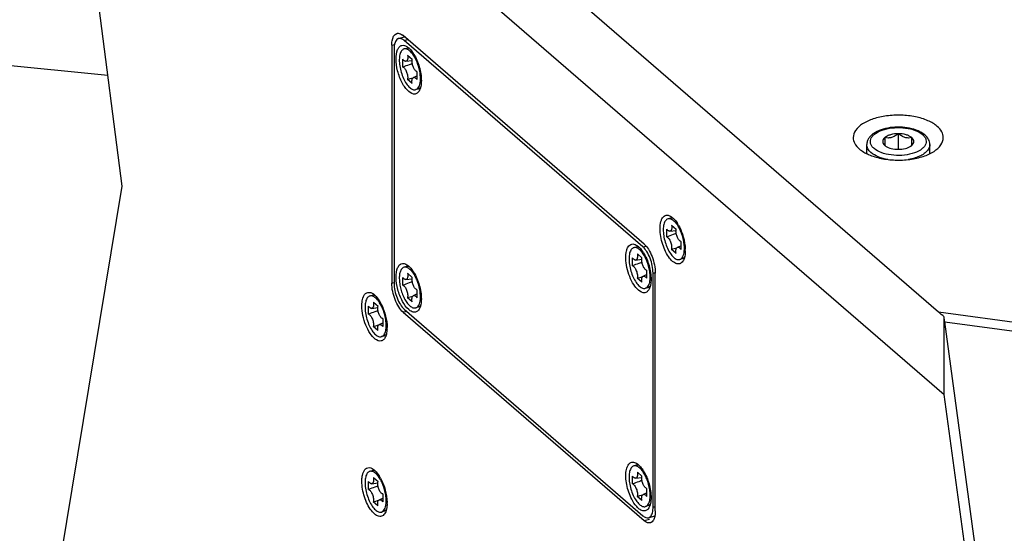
# Model space of a CAD drawing. Header units: millimetres. Extents: x 0 to 420, y 0 to 297.
# Tile 293 of 502: x 326.65 to 337.58, y 140.7 to 146.41. Entities that reach past the tile are written whole.
import ezdxf

# ---------------------------------------------------------------- set-up
doc = ezdxf.new("R2010")
doc.units = ezdxf.units.MM
doc.header["$LTSCALE"] = 23.1
doc.layers.get('0').update_dxf_attribs({"linetype": 'CONTINUOUS'})
doc.layers.add('02___PRT_ALL_AXES', color=7, linetype='CONTINUOUS')

msp = doc.modelspace()

# ---------------------------------------------------------------- linework, layer by layer
at = {"color": 7, "linetype": 'CONTINUOUS'}
for p, q in [((326.798, 151.868), (336.847, 143.165)), ((326.737, 151.054), (336.909, 142.246)), ((327.785, 144.563), (326.981, 150.843)), ((327.785, 144.563), (326.981, 150.843)), ((330.778, 146.128), (330.808, 146.136)), ((330.853, 146.203), (330.919, 146.222)), ((333.578, 143.919), (330.903, 146.236)), ((330.916, 146.182), (330.953, 146.193)), ((333.566, 143.887), (330.916, 146.182)), ((330.778, 146.128), (330.778, 143.486)), ((330.803, 146.084), (330.803, 143.486)), ((330.94, 146.094), (330.914, 146.087)), ((330.954, 146.109), (330.966, 146.099)), ((327.627, 145.793), (325.619, 145.994)), ((330.9, 145.886), (330.901, 145.974)), ((330.935, 145.95), (331.003, 145.958)), ((330.954, 146.018), (331.005, 145.973)), ((331.057, 145.836), (331.057, 145.748)), ((331.004, 145.703), (330.952, 145.748)), ((331.018, 145.771), (331.057, 145.789)), ((331.07, 145.642), (331.044, 145.635)), ((336.4, 145.145), (336.4, 144.972)), ((336.25, 145.102), (336.25, 145.015)), ((336.55, 145.015), (336.55, 145.102)), ((336.05, 144.923), (336.05, 145.024)), ((336.25, 145.015), (336.259, 145.009)), ((336.541, 145.009), (336.55, 145.015)), ((336.75, 144.923), (336.75, 145.024)), ((326.921, 139.314), (327.785, 144.563)), ((333.87, 144.206), (333.844, 144.199)), ((333.83, 143.998), (333.831, 144.086)), ((333.865, 144.062), (333.933, 144.07)), ((333.884, 144.13), (333.935, 144.085)), ((333.987, 143.948), (333.987, 143.86)), ((333.49, 143.886), (333.464, 143.878)), ((333.504, 143.901), (333.516, 143.891)), ((333.566, 143.887), (333.6, 143.897)), ((333.934, 143.815), (333.882, 143.86)), ((333.948, 143.883), (333.987, 143.901)), ((333.45, 143.677), (333.451, 143.765)), ((333.485, 143.741), (333.553, 143.75)), ((333.504, 143.81), (333.555, 143.765)), ((334, 143.755), (333.974, 143.747)), ((330.94, 143.669), (330.914, 143.662)), ((330.954, 143.684), (330.966, 143.675)), ((333.607, 143.627), (333.607, 143.539)), ((330.9, 143.461), (330.901, 143.549)), ((330.935, 143.525), (331.003, 143.533)), ((330.954, 143.594), (331.005, 143.548)), ((333.554, 143.495), (333.502, 143.54)), ((333.568, 143.562), (333.607, 143.581)), ((333.678, 143.595), (333.703, 143.602)), ((333.678, 140.996), (333.678, 143.595)), ((333.703, 140.953), (333.703, 143.595)), ((330.778, 143.486), (330.803, 143.493)), ((331.057, 143.411), (331.057, 143.323)), ((333.62, 143.434), (333.594, 143.427)), ((330.56, 143.349), (330.534, 143.341)), ((331.004, 143.278), (330.952, 143.323)), ((331.018, 143.346), (331.057, 143.364)), ((330.52, 143.14), (330.521, 143.229)), ((330.555, 143.204), (330.623, 143.213)), ((330.574, 143.273), (330.625, 143.228)), ((330.916, 143.194), (333.566, 140.899)), ((331.07, 143.218), (331.044, 143.21)), ((330.677, 143.09), (330.677, 143.002)), ((330.903, 143.161), (330.941, 143.172)), ((330.903, 143.161), (333.578, 140.845)), ((336.847, 143.165), (350.269, 141.366)), ((336.909, 142.246), (336.909, 143.108)), ((330.624, 142.958), (330.572, 143.003)), ((330.638, 143.025), (330.677, 143.044)), ((336.916, 143.053), (350.111, 141.286)), ((337.577, 138.202), (336.916, 143.053)), ((330.69, 142.897), (330.664, 142.89)), ((337.561, 137.441), (336.909, 142.246)), ((333.49, 141.461), (333.464, 141.453)), ((333.504, 141.476), (333.516, 141.466)), ((330.56, 141.4), (330.534, 141.393)), ((330.574, 141.325), (330.625, 141.279)), ((333.45, 141.253), (333.451, 141.341)), ((333.485, 141.316), (333.553, 141.325)), ((333.504, 141.385), (333.555, 141.34)), ((330.52, 141.192), (330.521, 141.28)), ((330.555, 141.256), (330.623, 141.264)), ((330.677, 141.142), (330.677, 141.054)), ((333.554, 141.07), (333.502, 141.115)), ((333.568, 141.137), (333.607, 141.156)), ((333.607, 141.203), (333.607, 141.114)), ((330.624, 141.009), (330.572, 141.054)), ((330.638, 141.077), (330.677, 141.095)), ((333.62, 141.009), (333.594, 141.002)), ((333.678, 140.996), (333.703, 141.004)), ((330.69, 140.949), (330.664, 140.941)), ((333.628, 140.878), (333.698, 140.898)), ((333.578, 140.845), (333.637, 140.862))]:
    msp.add_line(p, q, dxfattribs=at)
for centre, radius, start, end in [((330.803, 146.12), 0.153, 49.0551, 52.9179), ((330.866, 146.161), 0.0444, 117.258, 119.172), ((330.865, 146.162), 0.0429, 106.1283, 117.2788), ((330.799, 145.873), 0.263, 38.0499, 38.6361), ((330.794, 145.87), 0.269, 37.8021, 38.0511), ((330.788, 145.864), 0.277, 36.7487, 37.7979), ((330.679, 145.82), 0.402, 32.6888, 33.6253), ((330.665, 145.811), 0.419, 31.8704, 32.6896), ((332.533, 141.498), 4.682, 109.0421, 109.2121), ((329.687, 150.028), 4.463, 286.4756, 287.2758), ((330.818, 145.756), 0.278, 354.5011, 355.4543), ((330.826, 145.755), 0.27, 354.2734, 354.4977), ((336.33, 145.11), 0.124, 234.7183, 235.2975), ((336.47, 145.11), 0.124, 304.7025, 305.2817), ((333.719, 143.978), 0.275, 36.7651, 38.0447), ((333.573, 143.909), 0.445, 29.1188, 32.6448), ((335.463, 139.61), 4.682, 109.0422, 109.2114), ((333.229, 143.612), 0.402, 32.6888, 33.6253), ((332.617, 148.14), 4.463, 286.4756, 287.2758), ((333.732, 143.869), 0.294, 355.4154, 356.9531), ((333.75, 143.868), 0.276, 354.2783, 355.4113), ((333.72, 143.87), 0.306, 356.944, 357.1065), ((333.595, 143.848), 0.441, 0.3673, 1.8971), ((333.615, 143.848), 0.421, 0.0005, 0.3585), ((333.623, 143.848), 0.413, 359.4987, 0.0008), ((333.349, 143.665), 0.263, 38.0499, 38.6361), ((333.344, 143.661), 0.269, 37.8021, 38.0511), ((333.338, 143.656), 0.277, 36.7487, 37.7979), ((333.215, 143.603), 0.419, 31.8704, 32.6896), ((330.679, 143.395), 0.402, 32.6888, 33.6253), ((335.083, 139.29), 4.682, 109.0421, 109.2121), ((330.799, 143.448), 0.263, 38.0499, 38.6361), ((330.794, 143.445), 0.269, 37.8021, 38.0511), ((330.788, 143.44), 0.277, 36.7487, 37.7979), ((330.665, 143.386), 0.419, 31.8704, 32.6896), ((332.237, 147.819), 4.463, 286.4756, 287.2758), ((333.368, 143.547), 0.278, 354.5011, 355.4543), ((333.376, 143.547), 0.27, 354.2734, 354.4977), ((332.533, 139.073), 4.682, 109.0421, 109.2121), ((329.687, 147.603), 4.463, 286.4756, 287.2758), ((330.818, 143.331), 0.278, 354.5011, 355.4543), ((330.826, 143.33), 0.27, 354.2734, 354.4977), ((332.153, 138.752), 4.682, 109.0422, 109.2114), ((330.387, 143.104), 0.303, 34.4667, 36.7401), ((330.363, 143.087), 0.332, 32.5564, 34.4626), ((330.32, 143.061), 0.383, 28.7658, 32.4933), ((329.307, 147.282), 4.463, 286.4756, 287.2758), ((330.506, 143.001), 0.209, 347.7007, 351.2224), ((330.342, 142.99), 0.384, 356.5921, 359.5297), ((330.313, 142.99), 0.413, 359.4987, 0.0008), ((330.419, 141.179), 0.263, 38.0499, 38.6398), ((330.414, 141.176), 0.269, 37.7378, 38.051), ((330.407, 141.17), 0.278, 36.7679, 37.7344), ((330.262, 141.103), 0.446, 28.9417, 32.6403), ((333.349, 141.24), 0.263, 38.0499, 38.6361), ((333.344, 141.236), 0.269, 37.8021, 38.0511), ((333.338, 141.231), 0.277, 36.7487, 37.7979), ((333.229, 141.187), 0.402, 32.6888, 33.6253), ((333.215, 141.178), 0.419, 31.8704, 32.6896), ((332.153, 136.804), 4.682, 109.0422, 109.2114), ((335.083, 136.865), 4.682, 109.0421, 109.2121), ((332.237, 145.394), 4.463, 286.4756, 287.2758), ((333.368, 141.123), 0.278, 354.5011, 355.4543), ((329.307, 145.334), 4.463, 286.4756, 287.2758), ((330.439, 141.062), 0.277, 354.4292, 355.41), ((330.446, 141.061), 0.27, 354.2732, 354.4254), ((330.304, 141.042), 0.421, 0.0006, 0.3773), ((330.313, 141.042), 0.413, 359.4987, 0.0008), ((330.325, 141.042), 0.4, 358.4957, 359.5014), ((333.376, 141.122), 0.27, 354.2734, 354.4977)]:
    msp.add_arc(centre, radius, start, end, dxfattribs=at)
for centre, major_axis, ratio, start_param, end_param in [((336.847, 142.299), (-0.528, 1.033), 0.454788, -0.930691, -0.844053), ((336.901, 142.291), (-0.049, 1.015), 0.077733, -0.725603, -0.639611)]:
    msp.add_ellipse(centre, major_axis=major_axis, ratio=ratio, start_param=start_param, end_param=end_param, dxfattribs=at)
for points, knots in [([(330.778, 146.128), (330.778, 146.144), (330.78, 146.191), (330.803, 146.251), (330.834, 146.26)], [0, 0, 0, 0, 0.337, 1, 1, 1, 1]), ([(330.834, 146.26), (330.838, 146.261), (330.86, 146.264), (330.882, 146.253), (330.895, 146.242)], [0, 0, 0, 0, 0.219452, 1, 1, 1, 1]), ([(330.844, 146.199), (330.829, 146.191), (330.806, 146.151), (330.803, 146.109), (330.803, 146.084)], [0, 0, 0, 0, 0.405879, 1, 1, 1, 1]), ([(330.843, 146.081), (330.848, 146.092), (330.86, 146.112), (330.889, 146.13), (330.923, 146.128), (330.943, 146.116), (330.954, 146.109)], [0, 0, 0, 0, 0.270069, 0.494971, 0.722869, 1, 1, 1, 1]), ([(330.916, 146.182), (330.906, 146.19), (330.887, 146.203), (330.863, 146.206), (330.853, 146.203)], [0, 0, 0, 0, 0.561357, 1, 1, 1, 1]), ([(330.843, 145.845), (330.832, 145.888), (330.821, 145.967), (330.829, 146.049), (330.843, 146.081)], [0, 0, 0, 0, 0.563578, 1, 1, 1, 1]), ([(330.914, 146.087), (330.908, 146.085), (330.898, 146.08), (330.885, 146.066), (330.875, 146.048), (330.867, 146.025), (330.863, 145.998), (330.86, 145.956), (330.865, 145.898), (330.881, 145.828), (330.906, 145.76), (330.937, 145.703), (330.964, 145.671), (330.978, 145.658)], [0, 0, 0, 0, 0.034422, 0.072269, 0.115889, 0.166371, 0.22386, 0.287862, 0.431297, 0.586428, 0.74077, 0.881968, 1, 1, 1, 1]), ([(330.98, 146.063), (330.974, 146.068), (330.963, 146.077), (330.946, 146.085), (330.929, 146.089), (330.918, 146.088), (330.914, 146.087)], [0, 0, 0, 0, 0.299692, 0.560631, 0.789631, 1, 1, 1, 1]), ([(330.975, 146.091), (330.969, 146.093), (330.957, 146.097), (330.945, 146.096), (330.94, 146.094)], [0, 0, 0, 0, 0.525162, 1, 1, 1, 1]), ([(330.966, 146.099), (330.97, 146.096), (330.988, 146.079), (331.003, 146.059), (331.014, 146.043)], [0, 0, 0, 0, 0.226479, 1, 1, 1, 1]), ([(331.004, 146.037), (331.002, 146.04), (330.995, 146.049), (330.986, 146.058), (330.98, 146.063)], [0, 0, 0, 0, 0.264974, 1, 1, 1, 1]), ([(331.093, 145.806), (331.091, 145.826), (331.083, 145.868), (331.065, 145.927), (331.041, 145.982), (331.021, 146.016), (331.01, 146.03)], [0, 0, 0, 0, 0.256846, 0.519272, 0.771765, 1, 1, 1, 1]), ([(331.021, 146.032), (331.049, 145.988), (331.089, 145.889), (331.106, 145.785), (331.106, 145.732)], [0, 0, 0, 0, 0.50147, 1, 1, 1, 1]), ([(330.992, 145.919), (330.985, 145.917), (330.954, 145.906), (330.923, 145.894), (330.9, 145.886)], [0, 0, 0, 0, 0.24959, 1, 1, 1, 1]), ([(330.935, 145.95), (330.932, 145.949), (330.926, 145.95), (330.917, 145.955), (330.908, 145.963), (330.903, 145.97), (330.901, 145.974)], [0, 0, 0, 0, 0.186559, 0.409985, 0.681261, 1, 1, 1, 1]), ([(330.954, 146.018), (330.955, 146.01), (330.957, 145.994), (330.955, 145.975), (330.951, 145.962), (330.946, 145.956), (330.941, 145.951), (330.937, 145.95), (330.935, 145.95)], [0, 0, 0, 0, 0.338008, 0.620598, 0.736223, 0.834904, 0.920355, 1, 1, 1, 1]), ([(331.057, 145.836), (331.054, 145.837), (331.046, 145.841), (331.036, 145.851), (331.026, 145.865), (331.015, 145.888), (331.005, 145.919), (331.002, 145.946), (331.003, 145.958)], [0, 0, 0, 0, 0.081387, 0.18296, 0.30382, 0.439685, 0.730513, 1, 1, 1, 1]), ([(331.003, 145.958), (331.003, 145.96), (331.003, 145.965), (331.004, 145.97), (331.005, 145.973)], [0, 0, 0, 0, 0.265766, 1, 1, 1, 1]), ([(330.966, 145.615), (330.936, 145.64), (330.886, 145.715), (330.855, 145.798), (330.843, 145.845)], [0, 0, 0, 0, 0.449644, 1, 1, 1, 1]), ([(330.9, 145.886), (330.904, 145.885), (330.913, 145.879), (330.924, 145.867), (330.934, 145.85), (330.946, 145.824), (330.954, 145.795), (330.955, 145.767), (330.954, 145.754), (330.952, 145.748)], [0, 0, 0, 0, 0.083446, 0.189882, 0.317239, 0.459231, 0.752148, 0.885582, 1, 1, 1, 1]), ([(331.095, 145.734), (331.096, 145.739), (331.097, 145.763), (331.095, 145.788), (331.093, 145.806)], [0, 0, 0, 0, 0.234557, 1, 1, 1, 1]), ([(331.004, 145.703), (331.002, 145.711), (331.001, 145.722), (331.002, 145.737), (331.004, 145.753), (331.009, 145.767), (331.018, 145.771)], [0, 0, 0, 0, 0.331105, 0.480489, 0.61597, 1, 1, 1, 1]), ([(331.018, 145.771), (331.02, 145.772), (331.027, 145.773), (331.038, 145.768), (331.048, 145.76), (331.054, 145.752), (331.057, 145.748)], [0, 0, 0, 0, 0.184352, 0.400087, 0.671052, 1, 1, 1, 1]), ([(331.044, 145.635), (331.051, 145.637), (331.065, 145.645), (331.08, 145.666), (331.09, 145.695), (331.094, 145.716), (331.095, 145.728)], [0, 0, 0, 0, 0.191559, 0.413273, 0.681591, 1, 1, 1, 1]), ([(331.106, 145.732), (331.106, 145.723), (331.104, 145.691), (331.099, 145.659), (331.09, 145.637)], [0, 0, 0, 0, 0.281716, 1, 1, 1, 1]), ([(331.09, 145.637), (331.085, 145.625), (331.072, 145.602), (331.025, 145.575), (330.985, 145.598), (330.966, 145.615)], [0, 0, 0, 0, 0.269443, 0.489709, 1, 1, 1, 1]), ([(330.978, 145.658), (330.983, 145.653), (330.994, 145.645), (331.011, 145.636), (331.028, 145.632), (331.039, 145.634), (331.044, 145.635)], [0, 0, 0, 0, 0.299692, 0.560631, 0.789631, 1, 1, 1, 1]), ([(331.098, 145.664), (331.095, 145.659), (331.086, 145.65), (331.075, 145.644), (331.07, 145.642)], [0, 0, 0, 0, 0.525595, 1, 1, 1, 1]), ([(336.695, 145.132), (336.673, 145.151), (336.618, 145.182), (336.524, 145.21), (336.418, 145.222), (336.311, 145.216), (336.212, 145.193), (336.14, 145.16), (336.095, 145.124), (336.07, 145.094), (336.054, 145.061), (336.05, 145.036), (336.05, 145.024)], [0, 0, 0, 0, 0.115617, 0.248157, 0.392184, 0.537992, 0.675289, 0.796759, 0.85127, 0.902473, 0.95166, 1, 1, 1, 1]), ([(336.132, 144.981), (336.122, 144.989), (336.106, 145.006), (336.091, 145.037), (336.089, 145.069), (336.1, 145.101), (336.122, 145.13), (336.169, 145.166), (336.25, 145.198), (336.361, 145.216), (336.478, 145.212), (336.584, 145.188), (336.645, 145.156), (336.669, 145.136)], [0, 0, 0, 0, 0.049898, 0.093515, 0.134173, 0.17635, 0.223902, 0.278913, 0.411567, 0.566766, 0.728093, 0.877357, 1, 1, 1, 1]), ([(336.4, 145.145), (336.371, 145.145), (336.329, 145.14), (336.279, 145.122), (336.258, 145.109), (336.25, 145.102)], [0, 0, 0, 0, 0.550744, 0.792912, 1, 1, 1, 1]), ([(336.4, 145.145), (336.389, 145.136), (336.365, 145.119), (336.327, 145.102), (336.287, 145.096), (336.262, 145.099), (336.25, 145.102)], [0, 0, 0, 0, 0.272405, 0.532813, 0.774107, 1, 1, 1, 1]), ([(336.55, 145.102), (336.542, 145.109), (336.521, 145.122), (336.472, 145.14), (336.429, 145.145), (336.4, 145.145)], [0, 0, 0, 0, 0.207088, 0.449256, 1, 1, 1, 1]), ([(336.55, 145.102), (336.538, 145.099), (336.513, 145.096), (336.473, 145.102), (336.435, 145.119), (336.412, 145.136), (336.4, 145.145)], [0, 0, 0, 0, 0.225893, 0.467187, 0.727595, 1, 1, 1, 1]), ([(336.669, 145.136), (336.678, 145.128), (336.694, 145.111), (336.709, 145.08), (336.711, 145.048), (336.7, 145.016), (336.678, 144.988), (336.631, 144.951), (336.55, 144.919), (336.439, 144.901), (336.322, 144.905), (336.216, 144.929), (336.155, 144.961), (336.132, 144.981)], [0, 0, 0, 0, 0.049898, 0.093515, 0.134173, 0.17635, 0.223902, 0.278913, 0.411567, 0.566766, 0.728093, 0.877357, 1, 1, 1, 1]), ([(336.25, 145.102), (336.243, 145.096), (336.232, 145.083), (336.225, 145.059), (336.232, 145.034), (336.243, 145.021), (336.25, 145.015)], [0, 0, 0, 0, 0.269614, 0.5, 0.730386, 1, 1, 1, 1]), ([(336.55, 145.015), (336.557, 145.021), (336.568, 145.034), (336.575, 145.059), (336.568, 145.083), (336.557, 145.096), (336.55, 145.102)], [0, 0, 0, 0, 0.269614, 0.5, 0.730386, 1, 1, 1, 1]), ([(336.75, 145.024), (336.75, 145.044), (336.739, 145.086), (336.711, 145.118), (336.695, 145.132)], [0, 0, 0, 0, 0.485735, 1, 1, 1, 1]), ([(336.097, 144.936), (336.083, 144.948), (336.06, 144.974), (336.05, 145.008), (336.05, 145.024)], [0, 0, 0, 0, 0.539224, 1, 1, 1, 1]), ([(336.286, 144.858), (336.249, 144.865), (336.182, 144.882), (336.121, 144.916), (336.097, 144.936)], [0, 0, 0, 0, 0.547004, 1, 1, 1, 1]), ([(336.26, 145.008), (336.278, 144.995), (336.325, 144.977), (336.374, 144.972), (336.4, 144.972)], [0, 0, 0, 0, 0.457532, 1, 1, 1, 1]), ([(336.4, 144.972), (336.427, 144.972), (336.475, 144.977), (336.522, 144.995), (336.54, 145.008)], [0, 0, 0, 0, 0.542468, 1, 1, 1, 1]), ([(336.75, 145.024), (336.75, 145.015), (336.747, 144.996), (336.731, 144.964), (336.699, 144.93), (336.648, 144.898), (336.585, 144.874), (336.539, 144.863), (336.514, 144.858)], [0, 0, 0, 0, 0.088482, 0.182903, 0.34449, 0.53595, 0.756367, 1, 1, 1, 1]), ([(333.756, 144.09), (333.756, 144.117), (333.759, 144.155), (333.775, 144.199), (333.791, 144.222), (333.811, 144.237), (333.844, 144.244), (333.869, 144.231), (333.884, 144.221)], [0, 0, 0, 0, 0.335755, 0.470851, 0.584591, 0.682907, 0.777173, 1, 1, 1, 1]), ([(333.844, 144.199), (333.838, 144.197), (333.828, 144.192), (333.815, 144.178), (333.805, 144.16), (333.797, 144.137), (333.793, 144.11), (333.79, 144.068), (333.795, 144.01), (333.811, 143.94), (333.836, 143.873), (333.867, 143.815), (333.894, 143.783), (333.908, 143.77)], [0, 0, 0, 0, 0.034422, 0.072269, 0.115889, 0.166371, 0.22386, 0.287862, 0.431297, 0.586428, 0.74077, 0.881968, 1, 1, 1, 1]), ([(333.91, 144.175), (333.904, 144.18), (333.893, 144.189), (333.876, 144.197), (333.859, 144.201), (333.848, 144.2), (333.844, 144.199)], [0, 0, 0, 0, 0.299692, 0.560631, 0.789631, 1, 1, 1, 1]), ([(333.905, 144.203), (333.899, 144.205), (333.887, 144.209), (333.875, 144.208), (333.87, 144.206)], [0, 0, 0, 0, 0.525404, 1, 1, 1, 1]), ([(333.884, 144.221), (333.889, 144.217), (333.914, 144.196), (333.934, 144.17), (333.948, 144.149)], [0, 0, 0, 0, 0.21811, 1, 1, 1, 1]), ([(333.936, 144.147), (333.934, 144.15), (333.926, 144.16), (333.917, 144.169), (333.91, 144.175)], [0, 0, 0, 0, 0.265854, 1, 1, 1, 1]), ([(334.02, 143.749), (334.014, 143.734), (334.001, 143.713), (333.974, 143.699), (333.944, 143.696), (333.901, 143.717), (333.837, 143.787), (333.778, 143.915), (333.756, 144.031), (333.756, 144.09)], [0, 0, 0, 0, 0.08813, 0.125196, 0.162202, 0.24995, 0.368131, 0.677387, 1, 1, 1, 1]), ([(333.865, 144.062), (333.862, 144.061), (333.856, 144.062), (333.847, 144.067), (333.838, 144.075), (333.833, 144.082), (333.831, 144.086)], [0, 0, 0, 0, 0.186559, 0.409985, 0.681261, 1, 1, 1, 1]), ([(333.884, 144.13), (333.885, 144.122), (333.887, 144.106), (333.885, 144.087), (333.881, 144.075), (333.876, 144.068), (333.871, 144.063), (333.867, 144.062), (333.865, 144.062)], [0, 0, 0, 0, 0.338008, 0.620598, 0.736223, 0.834904, 0.920355, 1, 1, 1, 1]), ([(333.987, 143.948), (333.984, 143.949), (333.976, 143.953), (333.966, 143.963), (333.956, 143.977), (333.945, 144), (333.935, 144.031), (333.932, 144.058), (333.933, 144.07)], [0, 0, 0, 0, 0.081387, 0.18296, 0.30382, 0.439685, 0.730513, 1, 1, 1, 1]), ([(333.933, 144.07), (333.933, 144.072), (333.933, 144.077), (333.934, 144.082), (333.935, 144.085)], [0, 0, 0, 0, 0.265766, 1, 1, 1, 1]), ([(334.023, 143.918), (334.021, 143.938), (334.013, 143.98), (333.995, 144.039), (333.971, 144.094), (333.951, 144.128), (333.94, 144.142)], [0, 0, 0, 0, 0.256866, 0.519308, 0.771798, 1, 1, 1, 1]), ([(333.962, 144.126), (333.984, 144.086), (334.018, 143.999), (334.034, 143.908), (334.035, 143.862)], [0, 0, 0, 0, 0.501939, 1, 1, 1, 1]), ([(333.922, 144.031), (333.915, 144.029), (333.884, 144.018), (333.853, 144.007), (333.83, 143.998)], [0, 0, 0, 0, 0.24959, 1, 1, 1, 1]), ([(333.83, 143.998), (333.834, 143.997), (333.843, 143.991), (333.854, 143.979), (333.864, 143.963), (333.876, 143.936), (333.884, 143.907), (333.885, 143.879), (333.884, 143.866), (333.882, 143.86)], [0, 0, 0, 0, 0.083446, 0.189882, 0.317239, 0.459231, 0.752148, 0.885582, 1, 1, 1, 1]), ([(333.516, 143.406), (333.495, 143.424), (333.458, 143.472), (333.415, 143.558), (333.386, 143.657), (333.373, 143.754), (333.378, 143.828), (333.393, 143.875), (333.408, 143.9), (333.429, 143.916), (333.463, 143.924), (333.489, 143.911), (333.504, 143.901)], [0, 0, 0, 0, 0.127904, 0.283489, 0.450159, 0.608555, 0.741337, 0.794878, 0.839766, 0.878143, 0.91445, 1, 1, 1, 1]), ([(333.464, 143.878), (333.458, 143.877), (333.448, 143.871), (333.435, 143.858), (333.425, 143.839), (333.417, 143.816), (333.413, 143.789), (333.41, 143.747), (333.415, 143.69), (333.431, 143.619), (333.456, 143.552), (333.487, 143.494), (333.514, 143.462), (333.528, 143.45)], [0, 0, 0, 0, 0.034422, 0.072269, 0.115889, 0.166371, 0.22386, 0.287862, 0.431297, 0.586428, 0.74077, 0.881968, 1, 1, 1, 1]), ([(333.53, 143.855), (333.524, 143.86), (333.513, 143.868), (333.496, 143.877), (333.479, 143.881), (333.468, 143.88), (333.464, 143.878)], [0, 0, 0, 0, 0.299692, 0.560631, 0.789631, 1, 1, 1, 1]), ([(333.525, 143.883), (333.519, 143.885), (333.507, 143.888), (333.495, 143.887), (333.49, 143.886)], [0, 0, 0, 0, 0.525162, 1, 1, 1, 1]), ([(333.516, 143.891), (333.52, 143.887), (333.538, 143.87), (333.553, 143.85), (333.564, 143.834)], [0, 0, 0, 0, 0.226479, 1, 1, 1, 1]), ([(333.554, 143.829), (333.552, 143.831), (333.545, 143.841), (333.536, 143.849), (333.53, 143.855)], [0, 0, 0, 0, 0.264974, 1, 1, 1, 1]), ([(333.678, 143.595), (333.678, 143.651), (333.66, 143.736), (333.614, 143.832), (333.583, 143.872), (333.566, 143.887)], [0, 0, 0, 0, 0.530638, 0.788434, 1, 1, 1, 1]), ([(333.578, 143.919), (333.597, 143.903), (333.632, 143.858), (333.683, 143.751), (333.703, 143.657), (333.703, 143.595)], [0, 0, 0, 0, 0.21156, 0.469362, 1, 1, 1, 1]), ([(333.934, 143.815), (333.932, 143.823), (333.931, 143.834), (333.932, 143.849), (333.934, 143.865), (333.939, 143.879), (333.948, 143.883)], [0, 0, 0, 0, 0.331105, 0.480489, 0.61597, 1, 1, 1, 1]), ([(333.948, 143.883), (333.95, 143.884), (333.957, 143.885), (333.968, 143.88), (333.978, 143.872), (333.984, 143.864), (333.987, 143.86)], [0, 0, 0, 0, 0.184352, 0.400087, 0.671052, 1, 1, 1, 1]), ([(333.974, 143.747), (333.981, 143.749), (333.995, 143.757), (334.01, 143.778), (334.02, 143.807), (334.024, 143.828), (334.025, 143.84)], [0, 0, 0, 0, 0.191559, 0.413273, 0.681591, 1, 1, 1, 1]), ([(334.036, 143.844), (334.036, 143.835), (334.034, 143.803), (334.029, 143.771), (334.02, 143.749)], [0, 0, 0, 0, 0.281638, 1, 1, 1, 1]), ([(334.026, 143.854), (334.026, 143.859), (334.027, 143.881), (334.025, 143.902), (334.023, 143.918)], [0, 0, 0, 0, 0.237145, 1, 1, 1, 1]), ([(333.485, 143.741), (333.482, 143.741), (333.476, 143.742), (333.467, 143.747), (333.458, 143.755), (333.453, 143.762), (333.451, 143.765)], [0, 0, 0, 0, 0.186559, 0.409985, 0.681261, 1, 1, 1, 1]), ([(333.504, 143.81), (333.505, 143.801), (333.507, 143.785), (333.505, 143.766), (333.501, 143.754), (333.496, 143.747), (333.491, 143.743), (333.487, 143.741), (333.485, 143.741)], [0, 0, 0, 0, 0.338008, 0.620598, 0.736223, 0.834904, 0.920355, 1, 1, 1, 1]), ([(333.607, 143.627), (333.604, 143.628), (333.596, 143.633), (333.586, 143.643), (333.576, 143.657), (333.565, 143.68), (333.555, 143.711), (333.552, 143.737), (333.553, 143.75)], [0, 0, 0, 0, 0.081387, 0.18296, 0.30382, 0.439685, 0.730513, 1, 1, 1, 1]), ([(333.553, 143.75), (333.553, 143.751), (333.553, 143.756), (333.554, 143.761), (333.555, 143.765)], [0, 0, 0, 0, 0.265766, 1, 1, 1, 1]), ([(333.643, 143.597), (333.641, 143.618), (333.633, 143.659), (333.615, 143.719), (333.591, 143.774), (333.571, 143.807), (333.56, 143.822)], [0, 0, 0, 0, 0.256846, 0.519272, 0.771765, 1, 1, 1, 1]), ([(333.571, 143.824), (333.599, 143.779), (333.639, 143.681), (333.656, 143.576), (333.656, 143.524)], [0, 0, 0, 0, 0.50147, 1, 1, 1, 1]), ([(333.908, 143.77), (333.913, 143.765), (333.924, 143.757), (333.941, 143.748), (333.958, 143.745), (333.969, 143.746), (333.974, 143.747)], [0, 0, 0, 0, 0.299692, 0.560631, 0.789631, 1, 1, 1, 1]), ([(334.028, 143.776), (334.024, 143.771), (334.016, 143.762), (334.005, 143.756), (334, 143.755)], [0, 0, 0, 0, 0.525298, 1, 1, 1, 1]), ([(330.966, 143.19), (330.937, 143.215), (330.887, 143.288), (330.841, 143.412), (330.821, 143.539), (330.829, 143.624), (330.843, 143.656)], [0, 0, 0, 0, 0.230107, 0.511978, 0.787063, 1, 1, 1, 1]), ([(330.843, 143.656), (330.846, 143.661), (330.855, 143.678), (330.869, 143.694), (330.882, 143.699)], [0, 0, 0, 0, 0.287156, 1, 1, 1, 1]), ([(330.882, 143.635), (330.875, 143.624), (330.865, 143.596), (330.86, 143.548), (330.863, 143.492), (330.873, 143.432), (330.891, 143.372), (330.915, 143.317), (330.943, 143.27), (330.966, 143.244), (330.978, 143.233)], [0, 0, 0, 0, 0.090433, 0.20291, 0.333811, 0.476445, 0.622594, 0.763623, 0.891509, 1, 1, 1, 1]), ([(330.882, 143.699), (330.892, 143.703), (330.919, 143.705), (330.942, 143.692), (330.954, 143.684)], [0, 0, 0, 0, 0.449573, 1, 1, 1, 1]), ([(330.914, 143.662), (330.907, 143.66), (330.895, 143.653), (330.886, 143.642), (330.882, 143.635)], [0, 0, 0, 0, 0.468455, 1, 1, 1, 1]), ([(330.98, 143.638), (330.974, 143.643), (330.963, 143.652), (330.946, 143.66), (330.929, 143.664), (330.918, 143.663), (330.914, 143.662)], [0, 0, 0, 0, 0.299692, 0.560631, 0.789631, 1, 1, 1, 1]), ([(330.975, 143.666), (330.969, 143.669), (330.957, 143.672), (330.945, 143.671), (330.94, 143.669)], [0, 0, 0, 0, 0.525162, 1, 1, 1, 1]), ([(330.966, 143.675), (330.97, 143.671), (330.988, 143.654), (331.003, 143.634), (331.014, 143.618)], [0, 0, 0, 0, 0.226479, 1, 1, 1, 1]), ([(331.004, 143.612), (331.002, 143.615), (330.995, 143.624), (330.986, 143.633), (330.98, 143.638)], [0, 0, 0, 0, 0.264974, 1, 1, 1, 1]), ([(333.542, 143.711), (333.535, 143.708), (333.504, 143.697), (333.473, 143.686), (333.45, 143.677)], [0, 0, 0, 0, 0.24959, 1, 1, 1, 1]), ([(333.45, 143.677), (333.454, 143.676), (333.463, 143.671), (333.474, 143.659), (333.484, 143.642), (333.496, 143.615), (333.504, 143.587), (333.505, 143.558), (333.504, 143.546), (333.502, 143.54)], [0, 0, 0, 0, 0.083446, 0.189882, 0.317239, 0.459231, 0.752148, 0.885582, 1, 1, 1, 1]), ([(330.935, 143.525), (330.932, 143.524), (330.926, 143.525), (330.917, 143.53), (330.908, 143.538), (330.903, 143.545), (330.901, 143.549)], [0, 0, 0, 0, 0.186559, 0.409985, 0.681261, 1, 1, 1, 1]), ([(330.954, 143.594), (330.955, 143.585), (330.957, 143.569), (330.955, 143.55), (330.951, 143.538), (330.946, 143.531), (330.941, 143.526), (330.937, 143.525), (330.935, 143.525)], [0, 0, 0, 0, 0.338008, 0.620598, 0.736223, 0.834904, 0.920355, 1, 1, 1, 1]), ([(331.057, 143.411), (331.054, 143.412), (331.046, 143.416), (331.036, 143.426), (331.026, 143.44), (331.015, 143.463), (331.005, 143.494), (331.002, 143.521), (331.003, 143.533)], [0, 0, 0, 0, 0.081387, 0.18296, 0.30382, 0.439685, 0.730513, 1, 1, 1, 1]), ([(331.003, 143.533), (331.003, 143.535), (331.003, 143.54), (331.004, 143.545), (331.005, 143.548)], [0, 0, 0, 0, 0.265766, 1, 1, 1, 1]), ([(331.093, 143.381), (331.091, 143.401), (331.083, 143.443), (331.065, 143.502), (331.041, 143.557), (331.021, 143.591), (331.01, 143.605)], [0, 0, 0, 0, 0.256846, 0.519272, 0.771765, 1, 1, 1, 1]), ([(331.021, 143.607), (331.049, 143.563), (331.089, 143.464), (331.106, 143.36), (331.106, 143.307)], [0, 0, 0, 0, 0.50147, 1, 1, 1, 1]), ([(333.554, 143.495), (333.552, 143.503), (333.551, 143.514), (333.552, 143.529), (333.554, 143.544), (333.559, 143.558), (333.568, 143.562)], [0, 0, 0, 0, 0.331105, 0.480489, 0.61597, 1, 1, 1, 1]), ([(333.568, 143.562), (333.57, 143.563), (333.577, 143.564), (333.588, 143.56), (333.598, 143.551), (333.604, 143.544), (333.607, 143.539)], [0, 0, 0, 0, 0.184352, 0.400087, 0.671052, 1, 1, 1, 1]), ([(333.594, 143.427), (333.601, 143.429), (333.615, 143.437), (333.63, 143.458), (333.64, 143.486), (333.644, 143.508), (333.645, 143.52)], [0, 0, 0, 0, 0.191559, 0.413273, 0.681591, 1, 1, 1, 1]), ([(333.656, 143.524), (333.656, 143.515), (333.654, 143.483), (333.649, 143.45), (333.64, 143.429)], [0, 0, 0, 0, 0.281716, 1, 1, 1, 1]), ([(333.645, 143.525), (333.646, 143.531), (333.647, 143.555), (333.645, 143.579), (333.643, 143.597)], [0, 0, 0, 0, 0.234557, 1, 1, 1, 1]), ([(330.903, 143.161), (330.884, 143.178), (330.85, 143.223), (330.799, 143.33), (330.778, 143.423), (330.778, 143.486)], [0, 0, 0, 0, 0.21156, 0.469362, 1, 1, 1, 1]), ([(330.803, 143.486), (330.803, 143.43), (330.822, 143.345), (330.868, 143.249), (330.899, 143.209), (330.916, 143.194)], [0, 0, 0, 0, 0.530638, 0.788434, 1, 1, 1, 1]), ([(330.992, 143.494), (330.985, 143.492), (330.954, 143.481), (330.923, 143.47), (330.9, 143.461)], [0, 0, 0, 0, 0.24959, 1, 1, 1, 1]), ([(330.9, 143.461), (330.904, 143.46), (330.913, 143.454), (330.924, 143.442), (330.934, 143.426), (330.946, 143.399), (330.954, 143.37), (330.955, 143.342), (330.954, 143.329), (330.952, 143.323)], [0, 0, 0, 0, 0.083446, 0.189882, 0.317239, 0.459231, 0.752148, 0.885582, 1, 1, 1, 1]), ([(333.64, 143.429), (333.635, 143.416), (333.622, 143.394), (333.575, 143.367), (333.535, 143.389), (333.516, 143.406)], [0, 0, 0, 0, 0.269443, 0.489709, 1, 1, 1, 1]), ([(333.528, 143.45), (333.533, 143.445), (333.544, 143.437), (333.561, 143.428), (333.578, 143.424), (333.589, 143.425), (333.594, 143.427)], [0, 0, 0, 0, 0.299692, 0.560631, 0.789631, 1, 1, 1, 1]), ([(333.648, 143.456), (333.645, 143.451), (333.636, 143.441), (333.625, 143.436), (333.62, 143.434)], [0, 0, 0, 0, 0.525595, 1, 1, 1, 1]), ([(330.446, 143.233), (330.446, 143.241), (330.447, 143.269), (330.45, 143.297), (330.456, 143.317)], [0, 0, 0, 0, 0.274672, 1, 1, 1, 1]), ([(330.456, 143.317), (330.457, 143.319), (330.46, 143.329), (330.464, 143.338), (330.468, 143.345)], [0, 0, 0, 0, 0.265639, 1, 1, 1, 1]), ([(330.468, 143.345), (330.473, 143.354), (330.485, 143.371), (330.524, 143.39), (330.557, 143.376), (330.574, 143.364)], [0, 0, 0, 0, 0.262312, 0.488809, 1, 1, 1, 1]), ([(330.534, 143.341), (330.528, 143.34), (330.518, 143.334), (330.505, 143.321), (330.495, 143.302), (330.487, 143.279), (330.483, 143.252), (330.48, 143.21), (330.485, 143.153), (330.501, 143.082), (330.526, 143.015), (330.557, 142.957), (330.584, 142.925), (330.598, 142.913)], [0, 0, 0, 0, 0.034422, 0.072269, 0.115889, 0.166371, 0.22386, 0.287862, 0.431297, 0.586428, 0.74077, 0.881968, 1, 1, 1, 1]), ([(330.6, 143.318), (330.594, 143.323), (330.583, 143.331), (330.566, 143.34), (330.549, 143.344), (330.538, 143.343), (330.534, 143.341)], [0, 0, 0, 0, 0.299692, 0.560631, 0.789631, 1, 1, 1, 1]), ([(330.595, 143.346), (330.589, 143.348), (330.577, 143.351), (330.565, 143.35), (330.56, 143.349)], [0, 0, 0, 0, 0.525404, 1, 1, 1, 1]), ([(330.574, 143.364), (330.579, 143.36), (330.604, 143.339), (330.624, 143.313), (330.638, 143.292)], [0, 0, 0, 0, 0.21811, 1, 1, 1, 1]), ([(330.63, 143.285), (330.627, 143.288), (330.618, 143.3), (330.608, 143.311), (330.6, 143.318)], [0, 0, 0, 0, 0.267764, 1, 1, 1, 1]), ([(330.638, 143.292), (330.64, 143.288), (330.649, 143.273), (330.658, 143.258), (330.663, 143.246)], [0, 0, 0, 0, 0.241609, 1, 1, 1, 1]), ([(331.004, 143.278), (331.002, 143.286), (331.001, 143.298), (331.002, 143.312), (331.004, 143.328), (331.009, 143.342), (331.018, 143.346)], [0, 0, 0, 0, 0.331105, 0.480489, 0.61597, 1, 1, 1, 1]), ([(331.018, 143.346), (331.02, 143.347), (331.027, 143.348), (331.038, 143.344), (331.048, 143.335), (331.054, 143.327), (331.057, 143.323)], [0, 0, 0, 0, 0.184352, 0.400087, 0.671052, 1, 1, 1, 1]), ([(331.044, 143.21), (331.051, 143.212), (331.065, 143.22), (331.08, 143.241), (331.09, 143.27), (331.094, 143.291), (331.095, 143.303)], [0, 0, 0, 0, 0.191559, 0.413273, 0.681591, 1, 1, 1, 1]), ([(331.106, 143.307), (331.106, 143.298), (331.104, 143.266), (331.099, 143.234), (331.09, 143.212)], [0, 0, 0, 0, 0.281716, 1, 1, 1, 1]), ([(331.095, 143.309), (331.096, 143.315), (331.097, 143.339), (331.095, 143.363), (331.093, 143.381)], [0, 0, 0, 0, 0.234557, 1, 1, 1, 1]), ([(330.593, 142.863), (330.571, 142.88), (330.53, 142.93), (330.47, 143.052), (330.446, 143.16), (330.446, 143.233)], [0, 0, 0, 0, 0.206793, 0.464115, 1, 1, 1, 1]), ([(330.555, 143.204), (330.552, 143.204), (330.546, 143.205), (330.537, 143.21), (330.528, 143.218), (330.523, 143.225), (330.521, 143.229)], [0, 0, 0, 0, 0.186559, 0.409985, 0.681261, 1, 1, 1, 1]), ([(330.574, 143.273), (330.575, 143.264), (330.577, 143.248), (330.575, 143.229), (330.571, 143.217), (330.566, 143.211), (330.561, 143.206), (330.557, 143.205), (330.555, 143.204)], [0, 0, 0, 0, 0.338008, 0.620598, 0.736223, 0.834904, 0.920355, 1, 1, 1, 1]), ([(330.677, 143.09), (330.674, 143.092), (330.666, 143.096), (330.656, 143.106), (330.646, 143.12), (330.635, 143.143), (330.625, 143.174), (330.622, 143.2), (330.623, 143.213)], [0, 0, 0, 0, 0.081387, 0.18296, 0.30382, 0.439685, 0.730513, 1, 1, 1, 1]), ([(330.623, 143.213), (330.623, 143.214), (330.623, 143.219), (330.624, 143.224), (330.625, 143.228)], [0, 0, 0, 0, 0.265766, 1, 1, 1, 1]), ([(330.713, 143.06), (330.71, 143.093), (330.696, 143.156), (330.671, 143.217), (330.655, 143.245)], [0, 0, 0, 0, 0.50482, 1, 1, 1, 1]), ([(330.663, 143.246), (330.683, 143.206), (330.713, 143.122), (330.726, 143.034), (330.726, 142.99)], [0, 0, 0, 0, 0.509784, 1, 1, 1, 1]), ([(330.978, 143.233), (330.983, 143.228), (330.994, 143.22), (331.011, 143.211), (331.028, 143.208), (331.039, 143.209), (331.044, 143.21)], [0, 0, 0, 0, 0.299692, 0.560631, 0.789631, 1, 1, 1, 1]), ([(331.041, 143.162), (331.036, 143.161), (331.015, 143.159), (330.995, 143.169), (330.981, 143.178)], [0, 0, 0, 0, 0.223286, 1, 1, 1, 1]), ([(331.09, 143.212), (331.085, 143.2), (331.073, 143.178), (331.051, 143.165), (331.041, 143.162)], [0, 0, 0, 0, 0.549823, 1, 1, 1, 1]), ([(331.098, 143.239), (331.095, 143.234), (331.086, 143.225), (331.075, 143.219), (331.07, 143.218)], [0, 0, 0, 0, 0.525595, 1, 1, 1, 1]), ([(330.612, 143.174), (330.605, 143.171), (330.574, 143.16), (330.543, 143.149), (330.52, 143.14)], [0, 0, 0, 0, 0.24959, 1, 1, 1, 1]), ([(330.52, 143.14), (330.524, 143.139), (330.533, 143.134), (330.544, 143.122), (330.554, 143.105), (330.566, 143.078), (330.574, 143.05), (330.575, 143.022), (330.574, 143.009), (330.572, 143.003)], [0, 0, 0, 0, 0.083446, 0.189882, 0.317239, 0.459231, 0.752148, 0.885582, 1, 1, 1, 1]), ([(330.624, 142.958), (330.622, 142.966), (330.621, 142.977), (330.622, 142.992), (330.624, 143.007), (330.629, 143.021), (330.638, 143.025)], [0, 0, 0, 0, 0.331105, 0.480489, 0.61597, 1, 1, 1, 1]), ([(330.638, 143.025), (330.64, 143.027), (330.647, 143.027), (330.658, 143.023), (330.668, 143.014), (330.674, 143.007), (330.677, 143.002)], [0, 0, 0, 0, 0.184352, 0.400087, 0.671052, 1, 1, 1, 1]), ([(330.725, 142.967), (330.725, 142.96), (330.722, 142.935), (330.717, 142.909), (330.71, 142.892)], [0, 0, 0, 0, 0.277672, 1, 1, 1, 1]), ([(330.715, 142.988), (330.716, 142.994), (330.717, 143.018), (330.716, 143.042), (330.713, 143.06)], [0, 0, 0, 0, 0.234487, 1, 1, 1, 1]), ([(330.713, 142.969), (330.713, 142.971), (330.714, 142.977), (330.715, 142.984), (330.715, 142.988)], [0, 0, 0, 0, 0.243464, 1, 1, 1, 1]), ([(330.71, 142.892), (330.705, 142.88), (330.693, 142.858), (330.65, 142.831), (330.612, 142.849), (330.593, 142.863)], [0, 0, 0, 0, 0.274732, 0.499791, 1, 1, 1, 1]), ([(330.598, 142.913), (330.603, 142.908), (330.614, 142.9), (330.631, 142.891), (330.648, 142.887), (330.659, 142.888), (330.664, 142.89)], [0, 0, 0, 0, 0.299692, 0.560631, 0.789631, 1, 1, 1, 1]), ([(330.664, 142.89), (330.669, 142.891), (330.681, 142.897), (330.694, 142.912), (330.704, 142.933), (330.709, 142.948), (330.711, 142.957)], [0, 0, 0, 0, 0.203569, 0.42967, 0.693093, 1, 1, 1, 1]), ([(330.718, 142.919), (330.714, 142.913), (330.706, 142.904), (330.695, 142.899), (330.69, 142.897)], [0, 0, 0, 0, 0.525298, 1, 1, 1, 1]), ([(330.466, 141.393), (330.471, 141.403), (330.483, 141.421), (330.522, 141.442), (330.556, 141.428), (330.574, 141.415)], [0, 0, 0, 0, 0.266939, 0.493829, 1, 1, 1, 1]), ([(333.441, 141.084), (333.415, 141.135), (333.388, 141.216), (333.374, 141.324), (333.377, 141.394), (333.391, 141.451), (333.416, 141.484), (333.442, 141.495), (333.471, 141.495), (333.491, 141.485), (333.504, 141.476)], [0, 0, 0, 0, 0.334833, 0.496266, 0.637236, 0.749866, 0.834698, 0.871823, 0.909777, 1, 1, 1, 1]), ([(333.464, 141.453), (333.458, 141.452), (333.448, 141.446), (333.435, 141.433), (333.425, 141.414), (333.417, 141.391), (333.413, 141.364), (333.41, 141.322), (333.415, 141.265), (333.431, 141.195), (333.456, 141.127), (333.487, 141.07), (333.514, 141.037), (333.528, 141.025)], [0, 0, 0, 0, 0.034422, 0.072269, 0.115889, 0.166371, 0.22386, 0.287862, 0.431297, 0.586428, 0.74077, 0.881968, 1, 1, 1, 1]), ([(333.53, 141.43), (333.524, 141.435), (333.513, 141.443), (333.496, 141.452), (333.479, 141.456), (333.468, 141.455), (333.464, 141.453)], [0, 0, 0, 0, 0.299692, 0.560631, 0.789631, 1, 1, 1, 1]), ([(333.525, 141.458), (333.519, 141.46), (333.507, 141.463), (333.495, 141.462), (333.49, 141.461)], [0, 0, 0, 0, 0.525162, 1, 1, 1, 1]), ([(333.516, 141.466), (333.52, 141.463), (333.538, 141.445), (333.553, 141.425), (333.564, 141.409)], [0, 0, 0, 0, 0.226479, 1, 1, 1, 1]), ([(333.554, 141.404), (333.552, 141.407), (333.545, 141.416), (333.536, 141.424), (333.53, 141.43)], [0, 0, 0, 0, 0.264974, 1, 1, 1, 1]), ([(330.446, 141.284), (330.446, 141.29), (330.446, 141.312), (330.449, 141.334), (330.452, 141.35)], [0, 0, 0, 0, 0.267143, 1, 1, 1, 1]), ([(330.452, 141.35), (330.453, 141.354), (330.456, 141.368), (330.461, 141.383), (330.466, 141.393)], [0, 0, 0, 0, 0.270861, 1, 1, 1, 1]), ([(330.534, 141.393), (330.528, 141.391), (330.518, 141.386), (330.505, 141.372), (330.495, 141.354), (330.487, 141.331), (330.483, 141.304), (330.48, 141.262), (330.485, 141.204), (330.501, 141.134), (330.526, 141.067), (330.557, 141.009), (330.584, 140.977), (330.598, 140.964)], [0, 0, 0, 0, 0.034422, 0.072269, 0.115889, 0.166371, 0.22386, 0.287862, 0.431297, 0.586428, 0.74077, 0.881968, 1, 1, 1, 1]), ([(330.6, 141.369), (330.594, 141.374), (330.583, 141.383), (330.566, 141.391), (330.549, 141.395), (330.538, 141.394), (330.534, 141.393)], [0, 0, 0, 0, 0.299692, 0.560631, 0.789631, 1, 1, 1, 1]), ([(330.574, 141.325), (330.575, 141.316), (330.577, 141.3), (330.575, 141.281), (330.571, 141.269), (330.566, 141.262), (330.561, 141.257), (330.557, 141.256), (330.555, 141.256)], [0, 0, 0, 0, 0.338008, 0.620598, 0.736223, 0.834904, 0.920355, 1, 1, 1, 1]), ([(330.595, 141.397), (330.589, 141.399), (330.577, 141.403), (330.565, 141.402), (330.56, 141.4)], [0, 0, 0, 0, 0.525404, 1, 1, 1, 1]), ([(330.574, 141.415), (330.579, 141.411), (330.604, 141.391), (330.624, 141.365), (330.638, 141.343)], [0, 0, 0, 0, 0.21811, 1, 1, 1, 1]), ([(330.624, 141.343), (330.622, 141.346), (330.615, 141.355), (330.606, 141.364), (330.6, 141.369)], [0, 0, 0, 0, 0.264969, 1, 1, 1, 1]), ([(330.713, 141.112), (330.711, 141.133), (330.703, 141.174), (330.685, 141.233), (330.661, 141.288), (330.641, 141.322), (330.63, 141.336)], [0, 0, 0, 0, 0.256866, 0.519308, 0.771798, 1, 1, 1, 1]), ([(333.485, 141.316), (333.482, 141.316), (333.476, 141.317), (333.467, 141.322), (333.458, 141.33), (333.453, 141.337), (333.451, 141.341)], [0, 0, 0, 0, 0.186559, 0.409985, 0.681261, 1, 1, 1, 1]), ([(333.504, 141.385), (333.505, 141.377), (333.507, 141.361), (333.505, 141.341), (333.501, 141.329), (333.496, 141.323), (333.491, 141.318), (333.487, 141.317), (333.485, 141.316)], [0, 0, 0, 0, 0.338008, 0.620598, 0.736223, 0.834904, 0.920355, 1, 1, 1, 1]), ([(333.607, 141.203), (333.604, 141.204), (333.596, 141.208), (333.586, 141.218), (333.576, 141.232), (333.565, 141.255), (333.555, 141.286), (333.552, 141.312), (333.553, 141.325)], [0, 0, 0, 0, 0.081387, 0.18296, 0.30382, 0.439685, 0.730513, 1, 1, 1, 1]), ([(333.553, 141.325), (333.553, 141.326), (333.553, 141.331), (333.554, 141.336), (333.555, 141.34)], [0, 0, 0, 0, 0.265766, 1, 1, 1, 1]), ([(333.643, 141.173), (333.641, 141.193), (333.633, 141.234), (333.615, 141.294), (333.591, 141.349), (333.571, 141.382), (333.56, 141.397)], [0, 0, 0, 0, 0.256846, 0.519272, 0.771765, 1, 1, 1, 1]), ([(333.571, 141.399), (333.599, 141.354), (333.639, 141.256), (333.656, 141.151), (333.656, 141.099)], [0, 0, 0, 0, 0.50147, 1, 1, 1, 1]), ([(330.71, 140.943), (330.704, 140.928), (330.691, 140.907), (330.664, 140.893), (330.634, 140.89), (330.591, 140.911), (330.527, 140.981), (330.468, 141.109), (330.446, 141.225), (330.446, 141.284)], [0, 0, 0, 0, 0.08813, 0.125196, 0.162202, 0.24995, 0.368131, 0.677387, 1, 1, 1, 1]), ([(330.612, 141.225), (330.605, 141.223), (330.574, 141.212), (330.543, 141.201), (330.52, 141.192)], [0, 0, 0, 0, 0.24959, 1, 1, 1, 1]), ([(330.555, 141.256), (330.552, 141.255), (330.546, 141.256), (330.537, 141.261), (330.528, 141.269), (330.523, 141.276), (330.521, 141.28)], [0, 0, 0, 0, 0.186559, 0.409985, 0.681261, 1, 1, 1, 1]), ([(330.677, 141.142), (330.674, 141.143), (330.666, 141.147), (330.656, 141.157), (330.646, 141.171), (330.635, 141.194), (330.625, 141.225), (330.622, 141.252), (330.623, 141.264)], [0, 0, 0, 0, 0.081387, 0.18296, 0.30382, 0.439685, 0.730513, 1, 1, 1, 1]), ([(330.623, 141.264), (330.623, 141.266), (330.623, 141.271), (330.624, 141.276), (330.625, 141.279)], [0, 0, 0, 0, 0.265766, 1, 1, 1, 1]), ([(330.652, 141.319), (330.676, 141.277), (330.71, 141.187), (330.725, 141.092), (330.726, 141.045)], [0, 0, 0, 0, 0.504924, 1, 1, 1, 1]), ([(333.542, 141.286), (333.535, 141.283), (333.504, 141.272), (333.473, 141.261), (333.45, 141.253)], [0, 0, 0, 0, 0.24959, 1, 1, 1, 1]), ([(333.45, 141.253), (333.454, 141.251), (333.463, 141.246), (333.474, 141.234), (333.484, 141.217), (333.496, 141.191), (333.504, 141.162), (333.505, 141.134), (333.504, 141.121), (333.502, 141.115)], [0, 0, 0, 0, 0.083446, 0.189882, 0.317239, 0.459231, 0.752148, 0.885582, 1, 1, 1, 1]), ([(330.52, 141.192), (330.524, 141.191), (330.533, 141.185), (330.544, 141.173), (330.554, 141.157), (330.566, 141.13), (330.574, 141.101), (330.575, 141.073), (330.574, 141.06), (330.572, 141.054)], [0, 0, 0, 0, 0.083446, 0.189882, 0.317239, 0.459231, 0.752148, 0.885582, 1, 1, 1, 1]), ([(330.715, 141.04), (330.716, 141.045), (330.717, 141.069), (330.716, 141.094), (330.713, 141.112)], [0, 0, 0, 0, 0.234487, 1, 1, 1, 1]), ([(333.554, 141.07), (333.552, 141.078), (333.551, 141.089), (333.552, 141.104), (333.554, 141.119), (333.559, 141.133), (333.568, 141.137)], [0, 0, 0, 0, 0.331105, 0.480489, 0.61597, 1, 1, 1, 1]), ([(333.568, 141.137), (333.57, 141.139), (333.577, 141.139), (333.588, 141.135), (333.598, 141.127), (333.604, 141.119), (333.607, 141.114)], [0, 0, 0, 0, 0.184352, 0.400087, 0.671052, 1, 1, 1, 1]), ([(333.645, 141.101), (333.646, 141.106), (333.647, 141.13), (333.645, 141.154), (333.643, 141.173)], [0, 0, 0, 0, 0.234557, 1, 1, 1, 1]), ([(330.624, 141.009), (330.622, 141.017), (330.621, 141.029), (330.622, 141.043), (330.624, 141.059), (330.629, 141.073), (330.638, 141.077)], [0, 0, 0, 0, 0.331105, 0.480489, 0.61597, 1, 1, 1, 1]), ([(330.638, 141.077), (330.64, 141.078), (330.647, 141.079), (330.658, 141.075), (330.668, 141.066), (330.674, 141.058), (330.677, 141.054)], [0, 0, 0, 0, 0.184352, 0.400087, 0.671052, 1, 1, 1, 1]), ([(330.664, 140.941), (330.671, 140.943), (330.685, 140.951), (330.7, 140.972), (330.71, 141.001), (330.714, 141.022), (330.715, 141.034)], [0, 0, 0, 0, 0.191559, 0.413273, 0.681591, 1, 1, 1, 1]), ([(330.726, 141.031), (330.725, 141.023), (330.724, 140.993), (330.718, 140.963), (330.71, 140.943)], [0, 0, 0, 0, 0.280349, 1, 1, 1, 1]), ([(333.516, 140.981), (333.509, 140.987), (333.479, 141.018), (333.456, 141.054), (333.441, 141.084)], [0, 0, 0, 0, 0.217261, 1, 1, 1, 1]), ([(333.528, 141.025), (333.533, 141.02), (333.544, 141.012), (333.561, 141.003), (333.578, 140.999), (333.589, 141), (333.594, 141.002)], [0, 0, 0, 0, 0.299692, 0.560631, 0.789631, 1, 1, 1, 1]), ([(333.64, 141.004), (333.635, 140.992), (333.623, 140.97), (333.601, 140.956), (333.591, 140.954)], [0, 0, 0, 0, 0.549823, 1, 1, 1, 1]), ([(333.594, 141.002), (333.601, 141.004), (333.615, 141.012), (333.63, 141.033), (333.64, 141.061), (333.644, 141.083), (333.645, 141.095)], [0, 0, 0, 0, 0.191559, 0.413273, 0.681591, 1, 1, 1, 1]), ([(333.648, 141.031), (333.645, 141.026), (333.636, 141.017), (333.625, 141.011), (333.62, 141.009)], [0, 0, 0, 0, 0.525595, 1, 1, 1, 1]), ([(333.628, 140.878), (333.636, 140.88), (333.657, 140.894), (333.675, 140.938), (333.678, 140.975), (333.678, 140.996)], [0, 0, 0, 0, 0.181168, 0.528685, 1, 1, 1, 1]), ([(333.656, 141.099), (333.656, 141.09), (333.654, 141.058), (333.649, 141.025), (333.64, 141.004)], [0, 0, 0, 0, 0.281716, 1, 1, 1, 1]), ([(330.598, 140.964), (330.603, 140.959), (330.614, 140.951), (330.631, 140.942), (330.648, 140.939), (330.659, 140.94), (330.664, 140.941)], [0, 0, 0, 0, 0.299692, 0.560631, 0.789631, 1, 1, 1, 1]), ([(330.718, 140.97), (330.714, 140.965), (330.706, 140.956), (330.695, 140.95), (330.69, 140.949)], [0, 0, 0, 0, 0.525298, 1, 1, 1, 1]), ([(333.591, 140.954), (333.579, 140.951), (333.55, 140.955), (333.527, 140.971), (333.516, 140.981)], [0, 0, 0, 0, 0.439872, 1, 1, 1, 1]), ([(333.566, 140.899), (333.575, 140.891), (333.594, 140.877), (333.619, 140.875), (333.628, 140.878)], [0, 0, 0, 0, 0.561357, 1, 1, 1, 1]), ([(333.698, 140.898), (333.698, 140.895), (333.696, 140.885), (333.693, 140.875), (333.69, 140.868)], [0, 0, 0, 0, 0.264255, 1, 1, 1, 1]), ([(333.703, 140.953), (333.703, 140.948), (333.703, 140.93), (333.701, 140.911), (333.698, 140.898)], [0, 0, 0, 0, 0.265975, 1, 1, 1, 1]), ([(333.648, 140.821), (333.642, 140.82), (333.617, 140.817), (333.593, 140.832), (333.578, 140.845)], [0, 0, 0, 0, 0.213838, 1, 1, 1, 1]), ([(333.69, 140.868), (333.688, 140.862), (333.679, 140.843), (333.662, 140.825), (333.648, 140.821)], [0, 0, 0, 0, 0.296907, 1, 1, 1, 1])]:
    msp.add_open_spline(points, degree=3, knots=knots, dxfattribs=at)
msp.add_open_spline([(330.981, 143.178), (330.976, 143.181), (330.971, 143.185), (330.966, 143.19)], degree=3, dxfattribs=at)
at = {"layer": '02___PRT_ALL_AXES', "color": 7, "linetype": 'CONTINUOUS'}
msp.add_arc((334.102, 144), 0.186, 217.2235, 217.8055, dxfattribs=at)
for points, knots in [([(336.833, 145.227), (336.803, 145.253), (336.724, 145.298), (336.587, 145.338), (336.432, 145.356), (336.273, 145.348), (336.127, 145.317), (336.008, 145.264), (335.924, 145.193), (335.9, 145.13), (335.9, 145.102)], [0, 0, 0, 0, 0.114042, 0.250565, 0.401085, 0.554049, 0.697425, 0.82115, 0.920245, 1, 1, 1, 1]), ([(336.9, 145.102), (336.9, 145.124), (336.886, 145.173), (336.853, 145.21), (336.833, 145.227)], [0, 0, 0, 0, 0.460789, 1, 1, 1, 1]), ([(335.9, 145.102), (335.9, 145.08), (335.914, 145.031), (335.947, 144.994), (335.967, 144.977)], [0, 0, 0, 0, 0.460789, 1, 1, 1, 1]), ([(335.967, 144.977), (335.998, 144.951), (336.076, 144.906), (336.213, 144.866), (336.368, 144.848), (336.527, 144.856), (336.673, 144.887), (336.792, 144.94), (336.876, 145.01), (336.9, 145.074), (336.9, 145.102)], [0, 0, 0, 0, 0.114042, 0.250565, 0.401085, 0.554049, 0.697425, 0.82115, 0.920245, 1, 1, 1, 1])]:
    msp.add_open_spline(points, degree=3, knots=knots, dxfattribs=at)

doc.saveas('drawing.dxf')
